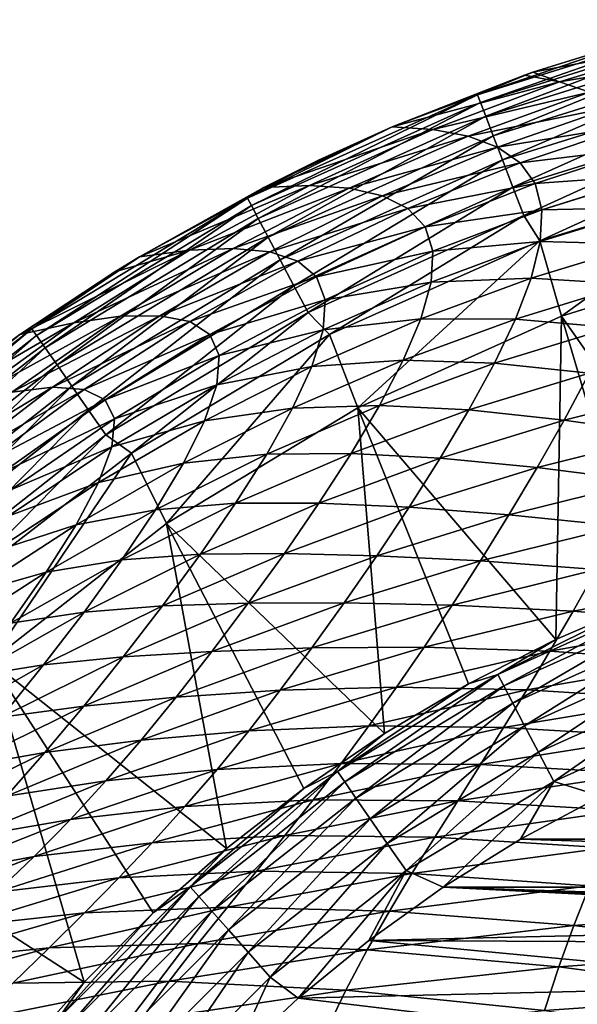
# Model space of a CAD drawing. Header units: metres. Extents: x -90 to 304, y -90 to 74.
# Tile 426 of 570: x 232.56 to 236.02, y 38.78 to 44.9. Entities that reach past the tile are written whole.
import ezdxf

# ---------------------------------------------------------------- set-up
doc = ezdxf.new("R2010")
doc.units = ezdxf.units.M
doc.layers.add('solid_21662050_350', color=7, linetype='CONTINUOUS')

msp = doc.modelspace()

# ---------------------------------------------------------------- linework, layer by layer
at = {"layer": 'solid_21662050_350'}
for points in [[(236.895569, 44.895416, 8.97093), (235.399872, 44.428936, 8.97093), (236.533463, 44.814426, 9.148288)], [(235.418091, 44.381279, 8.781377), (235.399872, 44.428936, 8.97093), (236.895569, 44.895416, 8.97093)], [(236.907867, 44.845894, 8.781376), (235.418091, 44.381279, 8.781377), (236.895569, 44.895416, 8.97093)], [(235.399872, 44.428936, 8.97093), (235.744064, 44.568363, 9.148788), (236.533463, 44.814426, 9.148288)], [(235.450882, 44.29578, 8.598305), (235.418091, 44.381279, 8.781377), (236.907867, 44.845894, 8.781376)], [(236.929993, 44.757034, 8.598304), (235.450882, 44.29578, 8.598305), (236.907867, 44.845894, 8.781376)], [(236.711319, 44.752529, 16.39632), (236.533463, 44.814426, 9.148288), (235.744064, 44.568363, 9.148788)], [(235.497437, 44.174339, 8.434503), (235.450882, 44.29578, 8.598305), (236.929993, 44.757034, 8.598304)], [(236.961411, 44.630825, 8.434503), (235.497437, 44.174339, 8.434503), (236.929993, 44.757034, 8.598304)], [(236.711319, 44.752529, 16.39632), (235.744064, 44.568363, 9.148788), (235.908981, 44.509663, 16.401154)], [(236.864273, 44.668221, 23.334293), (236.711319, 44.752529, 16.39632), (235.908981, 44.509663, 16.401154)], [(235.555145, 44.023739, 8.301347), (235.497437, 44.174339, 8.434503), (236.961411, 44.630825, 8.434503)], [(237.000351, 44.474312, 8.301347), (235.555145, 44.023739, 8.301347), (236.961411, 44.630825, 8.434503)], [(236.864273, 44.668221, 23.334293), (235.908981, 44.509663, 16.401154), (236.096558, 44.444988, 23.344938)], [(235.908981, 44.509663, 16.401154), (235.69249, 44.550346, 9.148826), (234.870041, 44.229053, 9.149508)], [(235.399872, 44.428936, 8.97093), (234.870041, 44.229053, 9.149508), (235.69249, 44.550346, 9.148826)], [(235.399872, 44.428936, 8.97093), (235.69249, 44.550346, 9.148826), (235.744064, 44.568363, 9.148788)], [(235.744064, 44.568363, 9.148788), (235.69249, 44.550346, 9.148826), (235.908981, 44.509663, 16.401154)], [(235.908981, 44.509663, 16.401154), (234.870041, 44.229053, 9.149508), (235.122849, 44.213337, 16.408852)], [(236.096558, 44.444988, 23.344938), (235.908981, 44.509663, 16.401154), (235.122849, 44.213337, 16.408852)], [(235.399872, 44.428936, 8.97093), (233.971451, 43.785225, 8.97093), (234.870041, 44.229053, 9.149508)], [(233.995346, 43.740139, 8.781377), (233.971451, 43.785225, 8.97093), (235.399872, 44.428936, 8.97093)], [(235.418091, 44.381279, 8.781377), (233.995346, 43.740139, 8.781377), (235.399872, 44.428936, 8.97093)], [(236.096558, 44.444988, 23.344938), (235.122849, 44.213337, 16.408852), (235.342255, 44.171448, 23.361151)], [(236.251663, 44.356033, 29.982559), (236.096558, 44.444988, 23.344938), (235.342255, 44.171448, 23.361151)], [(235.619965, 43.854481, 8.206316), (235.555145, 44.023739, 8.301347), (237.000351, 44.474312, 8.301347)], [(237.044098, 44.298416, 8.206316), (235.619965, 43.854481, 8.206316), (237.000351, 44.474312, 8.301347)], [(234.038315, 43.659275, 8.598305), (233.995346, 43.740139, 8.781377), (235.418091, 44.381279, 8.781377)], [(235.450882, 44.29578, 8.598305), (234.038315, 43.659275, 8.598305), (235.418091, 44.381279, 8.781377)], [(236.251663, 44.356033, 29.982559), (235.342255, 44.171448, 23.361151), (235.52417, 44.102554, 30.009312)], [(236.37059, 44.241978, 36.326012), (236.251663, 44.356033, 29.982559), (235.52417, 44.102554, 30.009312)], [(234.09935, 43.544418, 8.434503), (234.038315, 43.659275, 8.598305), (235.450882, 44.29578, 8.598305)], [(235.497437, 44.174339, 8.434503), (234.09935, 43.544418, 8.434503), (235.450882, 44.29578, 8.598305)], [(236.37059, 44.241978, 36.326012), (235.52417, 44.102554, 30.009312), (235.664063, 44.005192, 36.365086)], [(235.687378, 43.678474, 8.151685), (235.619965, 43.854481, 8.206316), (237.044098, 44.298416, 8.206316)], [(236.449692, 44.100708, 42.412827), (236.37059, 44.241978, 36.326012), (235.664063, 44.005192, 36.365086)], [(237.0896, 44.115505, 8.151685), (235.687378, 43.678474, 8.151685), (237.044098, 44.298416, 8.206316)], [(233.971451, 43.785225, 8.97093), (234.412704, 44.021454, 9.149957), (234.870041, 44.229053, 9.149508)], [(234.870041, 44.229053, 9.149508), (234.412704, 44.021454, 9.149957), (234.072418, 43.852772, 9.150324)], [(235.122849, 44.213337, 16.408852), (234.870041, 44.229053, 9.149508), (234.072418, 43.852772, 9.150324)], [(235.122849, 44.213337, 16.408852), (234.072418, 43.852772, 9.150324), (234.355927, 43.864185, 16.416208)], [(235.342255, 44.171448, 23.361151), (235.122849, 44.213337, 16.408852), (234.355927, 43.864185, 16.416208)], [(234.174973, 43.40197, 8.301347), (234.09935, 43.544418, 8.434503), (235.497437, 44.174339, 8.434503)], [(235.555145, 44.023739, 8.301347), (234.174973, 43.40197, 8.301347), (235.497437, 44.174339, 8.434503)], [(235.342255, 44.171448, 23.361151), (234.355927, 43.864185, 16.416208), (234.603622, 43.847759, 23.377018)], [(235.52417, 44.102554, 30.009312), (235.342255, 44.171448, 23.361151), (234.603622, 43.847759, 23.377018)], [(235.52417, 44.102554, 30.009312), (234.603622, 43.847759, 23.377018), (234.809433, 43.801369, 30.036125)], [(235.664063, 44.005192, 36.365086), (235.52417, 44.102554, 30.009312), (234.809433, 43.801369, 30.036125)], [(236.449692, 44.100708, 42.412827), (235.664063, 44.005192, 36.365086), (235.757477, 43.876682, 42.463551)], [(235.786758, 43.520599, 8.134833), (235.687378, 43.678474, 8.151685), (237.0896, 44.115505, 8.151685)], [(236.485321, 43.929909, 48.284698), (236.449692, 44.100708, 42.412827), (235.757477, 43.876682, 42.463551)], [(237.158676, 43.944221, 8.134833), (235.786758, 43.520599, 8.134833), (237.0896, 44.115505, 8.151685)], [(233.971451, 43.785225, 8.97093), (234.072418, 43.852772, 9.150324), (234.412704, 44.021454, 9.149957)], [(234.259949, 43.241867, 8.206316), (234.174973, 43.40197, 8.301347), (235.555145, 44.023739, 8.301347)], [(235.619965, 43.854481, 8.206316), (234.259949, 43.241867, 8.206316), (235.555145, 44.023739, 8.301347)], [(235.664063, 44.005192, 36.365086), (234.809433, 43.801369, 30.036125), (234.968048, 43.722836, 36.404942)], [(235.757477, 43.876682, 42.463551), (235.664063, 44.005192, 36.365086), (234.968048, 43.722836, 36.404942)], [(235.922043, 43.052689, 8.134833), (235.786758, 43.520599, 8.134833), (237.158676, 43.944221, 8.134833)], [(237.247894, 43.465832, 8.134833), (235.922043, 43.052689, 8.134833), (237.158676, 43.944221, 8.134833)], [(235.757477, 43.876682, 42.463551), (234.968048, 43.722836, 36.404942), (235.074219, 43.608868, 42.515667)], [(235.799957, 43.714161, 48.343517), (235.757477, 43.876682, 42.463551), (235.074219, 43.608868, 42.515667)], [(236.485321, 43.929909, 48.284698), (235.757477, 43.876682, 42.463551), (235.799957, 43.714161, 48.343517)], [(236.476105, 43.728863, 53.968494), (236.485321, 43.929909, 48.284698), (235.799957, 43.714161, 48.343517)], [(234.355927, 43.864185, 16.416208), (233.300278, 43.422005, 9.151255), (233.611282, 43.463417, 16.423946)], [(234.355927, 43.864185, 16.416208), (234.072418, 43.852772, 9.150324), (233.300278, 43.422005, 9.151255)], [(233.971451, 43.785225, 8.97093), (233.300278, 43.422005, 9.151255), (234.072418, 43.852772, 9.150324)], [(234.603622, 43.847759, 23.377018), (234.355927, 43.864185, 16.416208), (233.611282, 43.463417, 16.423946)], [(234.603622, 43.847759, 23.377018), (233.611282, 43.463417, 16.423946), (233.883057, 43.474434, 23.393824)], [(234.809433, 43.801369, 30.036125), (234.603622, 43.847759, 23.377018), (233.883057, 43.474434, 23.393824)], [(234.348312, 43.075386, 8.151686), (234.259949, 43.241867, 8.206316), (235.619965, 43.854481, 8.206316)], [(235.687378, 43.678474, 8.151685), (234.348312, 43.075386, 8.151686), (235.619965, 43.854481, 8.206316)], [(233.971451, 43.785225, 8.97093), (232.631683, 42.973896, 8.97093), (233.300278, 43.422005, 9.151255)], [(232.660858, 42.932037, 8.781377), (232.631683, 42.973896, 8.97093), (233.971451, 43.785225, 8.97093)], [(233.995346, 43.740139, 8.781377), (232.660858, 42.932037, 8.781377), (233.971451, 43.785225, 8.97093)], [(234.809433, 43.801369, 30.036125), (233.883057, 43.474434, 23.393824), (234.109268, 43.452385, 30.064768)], [(234.968048, 43.722836, 36.404942), (234.809433, 43.801369, 30.036125), (234.109268, 43.452385, 30.064768)], [(232.713333, 42.856995, 8.598305), (232.660858, 42.932037, 8.781377), (233.995346, 43.740139, 8.781377)], [(234.038315, 43.659275, 8.598305), (232.713333, 42.856995, 8.598305), (233.995346, 43.740139, 8.781377)], [(234.968048, 43.722836, 36.404942), (234.109268, 43.452385, 30.064768), (234.283844, 43.394329, 36.447754)], [(235.074219, 43.608868, 42.515667), (234.968048, 43.722836, 36.404942), (234.283844, 43.394329, 36.447754)], [(235.799957, 43.714161, 48.343517), (235.074219, 43.608868, 42.515667), (235.122757, 43.456001, 48.403751)], [(235.789886, 43.516747, 54.029819), (235.799957, 43.714161, 48.343517), (235.122757, 43.456001, 48.403751)], [(236.476105, 43.728863, 53.968494), (235.799957, 43.714161, 48.343517), (235.789886, 43.516747, 54.029819)], [(236.426666, 43.501083, 59.452057), (236.476105, 43.728863, 53.968494), (235.789886, 43.516747, 54.029819)], [(232.787888, 42.750408, 8.434504), (232.713333, 42.856995, 8.598305), (234.038315, 43.659275, 8.598305)], [(234.09935, 43.544418, 8.434503), (232.787888, 42.750408, 8.434504), (234.038315, 43.659275, 8.598305)], [(234.480637, 42.938274, 8.134833), (234.348312, 43.075386, 8.151686), (235.687378, 43.678474, 8.151685)], [(235.786758, 43.520599, 8.134833), (234.480637, 42.938274, 8.134833), (235.687378, 43.678474, 8.151685)], [(235.074219, 43.608868, 42.515667), (234.283844, 43.394329, 36.447754), (234.400803, 43.296333, 42.571705)], [(235.122757, 43.456001, 48.403751), (235.074219, 43.608868, 42.515667), (234.400803, 43.296333, 42.571705)], [(232.880249, 42.618198, 8.301348), (232.787888, 42.750408, 8.434504), (234.09935, 43.544418, 8.434503)], [(234.174973, 43.40197, 8.301347), (232.880249, 42.618198, 8.301348), (234.09935, 43.544418, 8.434503)], [(234.655655, 42.482731, 8.134833), (234.480637, 42.938274, 8.134833), (235.786758, 43.520599, 8.134833)], [(235.922043, 43.052689, 8.134833), (234.655655, 42.482731, 8.134833), (235.786758, 43.520599, 8.134833)], [(235.789886, 43.516747, 54.029819), (235.122757, 43.456001, 48.403751), (235.111801, 43.263199, 54.091801)], [(235.732834, 43.288631, 59.511677), (235.789886, 43.516747, 54.029819), (235.111801, 43.263199, 54.091801)], [(236.426666, 43.501083, 59.452057), (235.789886, 43.516747, 54.029819), (235.732834, 43.288631, 59.511677)], [(233.611282, 43.463417, 16.423946), (232.557663, 42.938656, 9.152251), (232.892014, 43.012333, 16.434946)], [(233.611282, 43.463417, 16.423946), (233.146439, 43.327721, 9.151455), (232.557663, 42.938656, 9.152251)], [(233.883057, 43.474434, 23.393824), (232.892014, 43.012333, 16.434946), (233.183136, 43.052063, 23.417067)], [(233.883057, 43.474434, 23.393824), (233.611282, 43.463417, 16.423946), (232.892014, 43.012333, 16.434946)], [(233.611282, 43.463417, 16.423946), (233.300278, 43.422005, 9.151255), (233.146439, 43.327721, 9.151455)], [(234.109268, 43.452385, 30.064768), (233.883057, 43.474434, 23.393824), (233.183136, 43.052063, 23.417067)], [(234.109268, 43.452385, 30.064768), (233.183136, 43.052063, 23.417067), (233.425705, 43.05555, 30.103088)], [(234.283844, 43.394329, 36.447754), (234.109268, 43.452385, 30.064768), (233.425705, 43.05555, 30.103088)], [(235.122757, 43.456001, 48.403751), (234.400803, 43.296333, 42.571705), (234.454239, 43.154305, 48.4683)], [(235.111801, 43.263199, 54.091801), (235.122757, 43.456001, 48.403751), (234.454239, 43.154305, 48.4683)], [(236.34259, 43.250759, 64.716866), (236.426666, 43.501083, 59.452057), (235.732834, 43.288631, 59.511677)], [(237.013977, 41.490044, -26.917501), (235.922043, 43.052689, 8.134833), (237.247894, 43.465832, 8.134833)], [(232.631683, 42.973896, 8.97093), (233.146439, 43.327721, 9.151455), (233.300278, 43.422005, 9.151255)], [(232.984024, 42.469589, 8.206316), (232.880249, 42.618198, 8.301348), (234.174973, 43.40197, 8.301347)], [(234.259949, 43.241867, 8.206316), (232.984024, 42.469589, 8.206316), (234.174973, 43.40197, 8.301347)], [(234.283844, 43.394329, 36.447754), (233.425705, 43.05555, 30.103088), (233.612946, 43.01907, 36.503475)], [(234.400803, 43.296333, 42.571705), (234.283844, 43.394329, 36.447754), (233.612946, 43.01907, 36.503475)], [(232.631683, 42.973896, 8.97093), (232.557663, 42.938656, 9.152251), (233.146439, 43.327721, 9.151455)], [(234.400803, 43.296333, 42.571705), (233.612946, 43.01907, 36.503475), (233.73822, 42.938019, 42.643551)], [(234.454239, 43.154305, 48.4683), (234.400803, 43.296333, 42.571705), (233.73822, 42.938019, 42.643551)], [(235.111801, 43.263199, 54.091801), (234.454239, 43.154305, 48.4683), (234.442093, 42.96706, 54.157738)], [(235.047806, 43.035397, 59.570732), (235.111801, 43.263199, 54.091801), (234.442093, 42.96706, 54.157738)], [(235.732834, 43.288631, 59.511677), (235.111801, 43.263199, 54.091801), (235.047806, 43.035397, 59.570732)], [(235.635513, 43.034801, 64.77272), (235.732834, 43.288631, 59.511677), (235.047806, 43.035397, 59.570732)], [(236.34259, 43.250759, 64.716866), (235.732834, 43.288631, 59.511677), (235.635513, 43.034801, 64.77272)], [(233.091949, 42.315067, 8.151686), (232.984024, 42.469589, 8.206316), (234.259949, 43.241867, 8.206316)], [(234.348312, 43.075386, 8.151686), (233.091949, 42.315067, 8.151686), (234.259949, 43.241867, 8.206316)], [(236.229477, 42.982098, 69.7444), (236.34259, 43.250759, 64.716866), (235.635513, 43.034801, 64.77272)], [(234.454239, 43.154305, 48.4683), (233.73822, 42.938019, 42.643551), (233.794922, 42.807667, 48.550858)], [(234.442093, 42.96706, 54.157738), (234.454239, 43.154305, 48.4683), (233.794922, 42.807667, 48.550858)], [(233.183136, 43.052063, 23.417067), (232.201157, 42.512257, 16.449467), (232.506226, 42.58128, 23.447376)], [(233.183136, 43.052063, 23.417067), (232.892014, 43.012333, 16.434946), (232.201157, 42.512257, 16.449467)], [(233.425705, 43.05555, 30.103088), (232.506226, 42.58128, 23.447376), (232.760529, 42.610905, 30.152035)], [(233.425705, 43.05555, 30.103088), (233.183136, 43.052063, 23.417067), (232.506226, 42.58128, 23.447376)], [(233.612946, 43.01907, 36.503475), (233.425705, 43.05555, 30.103088), (232.760529, 42.610905, 30.152035)], [(233.612946, 43.01907, 36.503475), (232.760529, 42.610905, 30.152035), (232.95665, 42.596619, 36.573303)], [(233.73822, 42.938019, 42.643551), (233.612946, 43.01907, 36.503475), (232.95665, 42.596619, 36.573303)], [(233.249664, 42.201599, 8.134833), (233.091949, 42.315067, 8.151686), (234.348312, 43.075386, 8.151686)], [(234.480637, 42.938274, 8.134833), (233.249664, 42.201599, 8.134833), (234.348312, 43.075386, 8.151686)], [(235.047806, 43.035397, 59.570732), (234.442093, 42.96706, 54.157738), (234.371658, 42.740318, 59.632938)], [(234.938477, 42.778427, 64.826668), (235.047806, 43.035397, 59.570732), (234.371658, 42.740318, 59.632938)], [(235.885696, 41.043331, -26.917501), (234.655655, 42.482731, 8.134833), (235.922043, 43.052689, 8.134833)], [(235.635513, 43.034801, 64.77272), (235.047806, 43.035397, 59.570732), (234.938477, 42.778427, 64.826668)], [(235.504593, 42.760246, 69.796562), (235.635513, 43.034801, 64.77272), (234.938477, 42.778427, 64.826668)], [(236.229477, 42.982098, 69.7444), (235.635513, 43.034801, 64.77272), (235.504593, 42.760246, 69.796562)], [(236.442825, 41.284416, -26.917501), (235.885696, 41.043331, -26.917501), (235.922043, 43.052689, 8.134833)], [(237.013977, 41.490044, -26.917501), (236.442825, 41.284416, -26.917501), (235.922043, 43.052689, 8.134833)], [(232.631683, 42.973896, 8.97093), (231.399399, 42.006092, 8.97093), (232.557663, 42.938656, 9.152251)], [(231.433487, 41.968132, 8.781377), (231.399399, 42.006092, 8.97093), (232.631683, 42.973896, 8.97093)], [(232.660858, 42.932037, 8.781377), (231.433487, 41.968132, 8.781377), (232.631683, 42.973896, 8.97093)], [(232.892014, 43.012333, 16.434946), (231.852036, 42.407421, 9.15326), (232.201157, 42.512257, 16.449467)], [(232.892014, 43.012333, 16.434946), (232.557663, 42.938656, 9.152251), (231.852036, 42.407421, 9.15326)], [(234.442093, 42.96706, 54.157738), (233.794922, 42.807667, 48.550858), (233.780914, 42.626728, 54.243046)], [(234.371658, 42.740318, 59.632938), (234.442093, 42.96706, 54.157738), (233.780914, 42.626728, 54.243046)], [(236.092911, 42.699314, 74.516403), (236.229477, 42.982098, 69.7444), (235.504593, 42.760246, 69.796562)], [(231.399399, 42.006092, 8.97093), (231.967209, 42.499386, 9.153093), (232.557663, 42.938656, 9.152251)], [(231.494797, 41.900105, 8.598306), (231.433487, 41.968132, 8.781377), (232.660858, 42.932037, 8.781377)], [(232.713333, 42.856995, 8.598305), (231.494797, 41.900105, 8.598306), (232.660858, 42.932037, 8.781377)], [(232.557663, 42.938656, 9.152251), (231.967209, 42.499386, 9.153093), (231.852036, 42.407421, 9.15326)], [(233.73822, 42.938019, 42.643551), (232.95665, 42.596619, 36.573303), (233.087311, 42.533142, 42.732594)], [(233.794922, 42.807667, 48.550858), (233.73822, 42.938019, 42.643551), (233.087311, 42.533142, 42.732594)], [(233.467255, 41.764313, 8.134833), (233.249664, 42.201599, 8.134833), (234.480637, 42.938274, 8.134833)], [(234.655655, 42.482731, 8.134833), (233.467255, 41.764313, 8.134833), (234.480637, 42.938274, 8.134833)], [(231.581863, 41.803493, 8.434504), (231.494797, 41.900105, 8.598306), (232.713333, 42.856995, 8.598305)], [(232.787888, 42.750408, 8.434504), (231.581863, 41.803493, 8.434504), (232.713333, 42.856995, 8.598305)], [(233.794922, 42.807667, 48.550858), (233.087311, 42.533142, 42.732594), (233.145309, 42.4151, 48.652958)], [(233.780914, 42.626728, 54.243046), (233.794922, 42.807667, 48.550858), (233.145309, 42.4151, 48.652958)], [(234.938477, 42.778427, 64.826668), (234.371658, 42.740318, 59.632938), (234.251526, 42.480797, 64.882851)], [(234.79155, 42.498131, 69.845726), (234.938477, 42.778427, 64.826668), (234.251526, 42.480797, 64.882851)], [(235.504593, 42.760246, 69.796562), (234.938477, 42.778427, 64.826668), (234.79155, 42.498131, 69.845726)], [(231.689774, 41.683628, 8.301348), (231.581863, 41.803493, 8.434504), (232.787888, 42.750408, 8.434504)], [(232.880249, 42.618198, 8.301348), (231.689774, 41.683628, 8.301348), (232.787888, 42.750408, 8.434504)], [(234.371658, 42.740318, 59.632938), (233.780914, 42.626728, 54.243046), (233.704178, 42.401733, 59.715294)], [(234.251526, 42.480797, 64.882851), (234.371658, 42.740318, 59.632938), (233.704178, 42.401733, 59.715294)], [(235.346771, 42.469982, 74.567055), (235.504593, 42.760246, 69.796562), (234.79155, 42.498131, 69.845726)], [(236.092911, 42.699314, 74.516403), (235.504593, 42.760246, 69.796562), (235.346771, 42.469982, 74.567055)], [(235.938278, 42.40731, 79.020325), (236.092911, 42.699314, 74.516403), (235.346771, 42.469982, 74.567055)], [(236.722824, 42.602627, 78.985718), (236.092911, 42.699314, 74.516403), (235.938278, 42.40731, 79.020325)], [(231.811005, 41.548885, 8.206316), (231.689774, 41.683628, 8.301348), (232.880249, 42.618198, 8.301348)], [(232.984024, 42.469589, 8.206316), (231.811005, 41.548885, 8.206316), (232.880249, 42.618198, 8.301348)], [(232.760529, 42.610905, 30.152035), (231.854721, 42.062725, 23.486927), (232.11557, 42.1185, 30.214699)], [(232.760529, 42.610905, 30.152035), (232.506226, 42.58128, 23.447376), (231.854721, 42.062725, 23.486927)], [(232.95665, 42.596619, 36.573303), (232.760529, 42.610905, 30.152035), (232.11557, 42.1185, 30.214699)], [(232.95665, 42.596619, 36.573303), (232.11557, 42.1185, 30.214699), (232.316238, 42.126534, 36.661133)], [(233.087311, 42.533142, 42.732594), (232.95665, 42.596619, 36.573303), (232.316238, 42.126534, 36.661133)], [(233.780914, 42.626728, 54.243046), (233.145309, 42.4151, 48.652958), (233.128448, 42.241165, 54.349426)], [(233.704178, 42.401733, 59.715294), (233.780914, 42.626728, 54.243046), (233.128448, 42.241165, 54.349426)], [(236.583221, 42.314659, 83.210457), (236.722824, 42.602627, 78.985718), (235.938278, 42.40731, 79.020325)], [(233.087311, 42.533142, 42.732594), (232.316238, 42.126534, 36.661133), (232.448898, 42.080875, 42.843395)], [(233.145309, 42.4151, 48.652958), (233.087311, 42.533142, 42.732594), (232.448898, 42.080875, 42.843395)], [(231.937088, 41.408787, 8.151686), (231.811005, 41.548885, 8.206316), (232.984024, 42.469589, 8.206316)], [(233.091949, 42.315067, 8.151686), (231.937088, 41.408787, 8.151686), (232.984024, 42.469589, 8.206316)], [(234.822311, 40.458729, -26.917501), (233.467255, 41.764313, 8.134833), (234.655655, 42.482731, 8.134833)], [(234.251526, 42.480797, 64.882851), (233.704178, 42.401733, 59.715294), (233.574097, 42.140301, 64.959679)], [(234.090302, 42.195217, 69.896416), (234.251526, 42.480797, 64.882851), (233.574097, 42.140301, 64.959679)], [(234.79155, 42.498131, 69.845726), (234.251526, 42.480797, 64.882851), (234.090302, 42.195217, 69.896416)], [(234.6147, 42.200375, 74.614235), (234.79155, 42.498131, 69.845726), (234.090302, 42.195217, 69.896416)], [(235.346771, 42.469982, 74.567055), (234.79155, 42.498131, 69.845726), (234.6147, 42.200375, 74.614235)], [(235.168457, 42.169662, 79.072952), (235.346771, 42.469982, 74.567055), (234.6147, 42.200375, 74.614235)], [(235.344818, 40.767738, -26.917501), (234.822311, 40.458729, -26.917501), (234.655655, 42.482731, 8.134833)], [(235.885696, 41.043331, -26.917501), (235.344818, 40.767738, -26.917501), (234.655655, 42.482731, 8.134833)], [(235.938278, 42.40731, 79.020325), (235.346771, 42.469982, 74.567055), (235.168457, 42.169662, 79.072952)], [(233.145309, 42.4151, 48.652958), (232.448898, 42.080875, 42.843395), (232.505798, 41.975536, 48.779751)], [(233.128448, 42.241165, 54.349426), (233.145309, 42.4151, 48.652958), (232.505798, 41.975536, 48.779751)], [(235.770767, 42.111637, 83.249352), (235.938278, 42.40731, 79.020325), (235.168457, 42.169662, 79.072952)], [(236.583221, 42.314659, 83.210457), (235.938278, 42.40731, 79.020325), (235.770767, 42.111637, 83.249352)], [(233.704178, 42.401733, 59.715294), (233.128448, 42.241165, 54.349426), (233.045349, 42.018707, 59.819725)], [(233.574097, 42.140301, 64.959679), (233.704178, 42.401733, 59.715294), (233.045349, 42.018707, 59.819725)], [(232.124512, 41.330376, 8.134833), (231.937088, 41.408787, 8.151686), (233.091949, 42.315067, 8.151686)], [(233.249664, 42.201599, 8.134833), (232.124512, 41.330376, 8.134833), (233.091949, 42.315067, 8.151686)], [(236.436813, 42.028053, 87.150642), (236.583221, 42.314659, 83.210457), (235.770767, 42.111637, 83.249352)], [(233.128448, 42.241165, 54.349426), (232.505798, 41.975536, 48.779751), (232.484802, 41.809227, 54.482597)], [(233.045349, 42.018707, 59.819725), (233.128448, 42.241165, 54.349426), (232.484802, 41.809227, 54.482597)], [(232.374115, 40.90789, 8.134833), (232.124512, 41.330376, 8.134833), (233.249664, 42.201599, 8.134833)], [(233.467255, 41.764313, 8.134833), (232.374115, 40.90789, 8.134833), (233.249664, 42.201599, 8.134833)], [(234.090302, 42.195217, 69.896416), (233.574097, 42.140301, 64.959679), (233.400085, 41.850044, 69.968269)], [(233.896606, 41.890331, 74.662743), (234.090302, 42.195217, 69.896416), (233.400085, 41.850044, 69.968269)], [(234.6147, 42.200375, 74.614235), (234.090302, 42.195217, 69.896416), (233.896606, 41.890331, 74.662743)], [(234.415222, 41.891628, 79.12233), (234.6147, 42.200375, 74.614235), (233.896606, 41.890331, 74.662743)], [(235.168457, 42.169662, 79.072952), (234.6147, 42.200375, 74.614235), (234.415222, 41.891628, 79.12233)], [(234.975769, 41.865551, 83.307594), (235.168457, 42.169662, 79.072952), (234.415222, 41.891628, 79.12233)], [(235.770767, 42.111637, 83.249352), (235.168457, 42.169662, 79.072952), (234.975769, 41.865551, 83.307594)], [(233.574097, 42.140301, 64.959679), (233.045349, 42.018707, 59.819725), (232.906082, 41.756218, 65.059349)], [(233.400085, 41.850044, 69.968269), (233.574097, 42.140301, 64.959679), (232.906082, 41.756218, 65.059349)], [(235.595566, 41.81789, 87.196922), (235.770767, 42.111637, 83.249352), (234.975769, 41.865551, 83.307594)], [(236.436813, 42.028053, 87.150642), (235.770767, 42.111637, 83.249352), (235.595566, 41.81789, 87.196922)], [(233.045349, 42.018707, 59.819725), (232.484802, 41.809227, 54.482597), (232.395065, 41.590149, 59.952541)], [(232.906082, 41.756218, 65.059349), (233.045349, 42.018707, 59.819725), (232.395065, 41.590149, 59.952541)], [(236.287796, 41.747768, 90.799675), (236.436813, 42.028053, 87.150642), (235.595566, 41.81789, 87.196922)], [(233.896606, 41.890331, 74.662743), (233.400085, 41.850044, 69.968269), (233.191498, 41.538612, 74.733208)], [(233.678467, 41.573448, 79.173492), (233.896606, 41.890331, 74.662743), (233.191498, 41.538612, 74.733208)], [(234.415222, 41.891628, 79.12233), (233.896606, 41.890331, 74.662743), (233.678467, 41.573448, 79.173492)], [(234.200073, 41.578907, 83.363617), (234.415222, 41.891628, 79.12233), (233.678467, 41.573448, 79.173492)], [(234.975769, 41.865551, 83.307594), (234.415222, 41.891628, 79.12233), (234.200073, 41.578907, 83.363617)], [(234.774826, 41.563942, 87.264549), (234.975769, 41.865551, 83.307594), (234.200073, 41.578907, 83.363617)], [(235.595566, 41.81789, 87.196922), (234.975769, 41.865551, 83.307594), (234.774826, 41.563942, 87.264549)], [(233.400085, 41.850044, 69.968269), (232.906082, 41.756218, 65.059349), (232.720657, 41.4622, 70.063782)], [(233.191498, 41.538612, 74.733208), (233.400085, 41.850044, 69.968269), (232.720657, 41.4622, 70.063782)], [(235.417847, 41.531651, 90.856453), (235.595566, 41.81789, 87.196922), (234.774826, 41.563942, 87.264549)], [(236.287796, 41.747768, 90.799675), (235.595566, 41.81789, 87.196922), (235.417847, 41.531651, 90.856453)], [(232.906082, 41.756218, 65.059349), (232.395065, 41.590149, 59.952541), (232.247147, 41.327637, 65.188766)], [(232.720657, 41.4622, 70.063782), (232.906082, 41.756218, 65.059349), (232.247147, 41.327637, 65.188766)], [(233.840576, 39.745457, -26.917501), (232.374115, 40.90789, 8.134833), (233.467255, 41.764313, 8.134833)], [(234.320236, 40.117519, -26.917501), (233.840576, 39.745457, -26.917501), (233.467255, 41.764313, 8.134833)], [(234.822311, 40.458729, -26.917501), (234.320236, 40.117519, -26.917501), (233.467255, 41.764313, 8.134833)], [(236.139908, 41.478153, 94.154968), (236.287796, 41.747768, 90.799675), (235.417847, 41.531651, 90.856453)], [(233.678467, 41.573448, 79.173492), (233.191498, 41.538612, 74.733208), (232.957001, 41.214165, 79.247787)], [(233.443542, 41.252354, 83.422531), (233.678467, 41.573448, 79.173492), (232.957001, 41.214165, 79.247787)], [(234.200073, 41.578907, 83.363617), (233.678467, 41.573448, 79.173492), (233.443542, 41.252354, 83.422531)], [(233.976196, 41.269241, 87.33181), (234.200073, 41.578907, 83.363617), (233.443542, 41.252354, 83.422531)], [(234.774826, 41.563942, 87.264549), (234.200073, 41.578907, 83.363617), (233.976196, 41.269241, 87.33181)], [(234.571747, 41.271118, 90.937355), (234.774826, 41.563942, 87.264549), (233.976196, 41.269241, 87.33181)], [(235.417847, 41.531651, 90.856453), (234.774826, 41.563942, 87.264549), (234.571747, 41.271118, 90.937355)], [(233.191498, 41.538612, 74.733208), (232.720657, 41.4622, 70.063782), (232.499069, 41.14518, 74.828468)], [(232.957001, 41.214165, 79.247787), (233.191498, 41.538612, 74.733208), (232.499069, 41.14518, 74.828468)], [(235.242126, 41.257771, 94.225555), (235.417847, 41.531651, 90.856453), (234.571747, 41.271118, 90.937355)], [(236.139908, 41.478153, 94.154968), (235.417847, 41.531651, 90.856453), (235.242126, 41.257771, 94.225555)], [(232.720657, 41.4622, 70.063782), (232.247147, 41.327637, 65.188766), (232.05159, 41.031033, 70.190453)], [(232.499069, 41.14518, 74.828468), (232.720657, 41.4622, 70.063782), (232.05159, 41.031033, 70.190453)], [(235.993881, 41.219517, 97.240517), (236.139908, 41.478153, 94.154968), (235.242126, 41.257771, 94.225555)], [(236.954208, 41.396877, 97.16082), (236.139908, 41.478153, 94.154968), (235.993881, 41.219517, 97.240517)], [(236.842117, 41.148376, 100.000458), (236.954208, 41.396877, 97.16082), (235.993881, 41.219517, 97.240517)], [(233.443542, 41.252354, 83.422531), (232.957001, 41.214165, 79.247787), (232.704773, 40.885246, 83.506157)], [(233.199417, 40.934841, 87.403793), (233.443542, 41.252354, 83.422531), (232.704773, 40.885246, 83.506157)], [(233.976196, 41.269241, 87.33181), (233.443542, 41.252354, 83.422531), (233.199417, 40.934841, 87.403793)], [(233.750519, 40.969666, 91.020615), (233.976196, 41.269241, 87.33181), (233.199417, 40.934841, 87.403793)], [(234.571747, 41.271118, 90.937355), (233.976196, 41.269241, 87.33181), (233.750519, 40.969666, 91.020615)], [(234.371719, 40.992443, 94.323883), (234.571747, 41.271118, 90.937355), (233.750519, 40.969666, 91.020615)], [(235.242126, 41.257771, 94.225555), (234.571747, 41.271118, 90.937355), (234.371719, 40.992443, 94.323883)], [(235.068893, 40.996506, 97.3274), (235.242126, 41.257771, 94.225555), (234.371719, 40.992443, 94.323883)], [(235.993881, 41.219517, 97.240517), (235.242126, 41.257771, 94.225555), (235.068893, 40.996506, 97.3274)], [(236.585754, 41.302635, -27.131203), (235.525497, 40.825451, -27.131203), (236.442825, 41.284416, -26.917501)], [(235.562653, 40.754662, -27.332626), (235.525497, 40.825451, -27.131203), (236.585754, 41.302635, -27.131203)], [(235.525497, 40.825451, -27.131203), (235.885696, 41.043331, -26.917501), (236.442825, 41.284416, -26.917501)], [(236.614105, 41.227879, -27.332626), (235.562653, 40.754662, -27.332626), (236.585754, 41.302635, -27.131203)], [(232.957001, 41.214165, 79.247787), (232.499069, 41.14518, 74.828468), (232.250473, 40.81414, 79.348312)], [(232.704773, 40.885246, 83.506157), (232.957001, 41.214165, 79.247787), (232.250473, 40.81414, 79.348312)], [(235.849243, 40.970539, 100.09108), (235.993881, 41.219517, 97.240517), (235.068893, 40.996506, 97.3274)], [(235.619095, 40.64711, -27.512096), (235.562653, 40.754662, -27.332626), (236.614105, 41.227879, -27.332626)], [(236.657181, 41.114307, -27.512096), (235.619095, 40.64711, -27.512096), (236.614105, 41.227879, -27.332626)], [(236.842117, 41.148376, 100.000458), (235.993881, 41.219517, 97.240517), (235.849243, 40.970539, 100.09108)], [(236.731354, 40.907024, 102.640869), (236.842117, 41.148376, 100.000458), (235.849243, 40.970539, 100.09108)], [(235.692184, 40.507847, -27.661184), (235.619095, 40.64711, -27.512096), (236.657181, 41.114307, -27.512096)], [(236.712952, 40.967251, -27.661184), (235.692184, 40.507847, -27.661184), (236.657181, 41.114307, -27.512096)], [(235.525497, 40.825451, -27.131203), (235.344818, 40.767738, -26.917501), (235.885696, 41.043331, -26.917501)], [(233.750519, 40.969666, 91.020615), (233.199417, 40.934841, 87.403793), (232.953735, 40.628708, 91.111214)], [(233.528702, 40.686077, 94.428169), (233.750519, 40.969666, 91.020615), (232.953735, 40.628708, 91.111214)], [(234.371719, 40.992443, 94.323883), (233.750519, 40.969666, 91.020615), (233.528702, 40.686077, 94.428169)], [(234.174683, 40.728104, 97.446297), (234.371719, 40.992443, 94.323883), (233.528702, 40.686077, 94.428169)], [(235.068893, 40.996506, 97.3274), (234.371719, 40.992443, 94.323883), (234.174683, 40.728104, 97.446297)], [(234.897018, 40.746376, 100.194908), (235.068893, 40.996506, 97.3274), (234.174683, 40.728104, 97.446297)], [(235.849243, 40.970539, 100.09108), (235.068893, 40.996506, 97.3274), (234.897018, 40.746376, 100.194908)], [(235.705536, 40.729893, 102.741425), (235.849243, 40.970539, 100.09108), (234.897018, 40.746376, 100.194908)], [(235.778488, 40.343418, -27.77289), (235.692184, 40.507847, -27.661184), (236.712952, 40.967251, -27.661184)], [(236.731354, 40.907024, 102.640869), (235.849243, 40.970539, 100.09108), (235.705536, 40.729893, 102.741425)], [(236.778793, 40.793617, -27.77289), (235.778488, 40.343418, -27.77289), (236.712952, 40.967251, -27.661184)], [(232.955994, 38.914768, -26.917501), (231.39212, 39.925911, 8.134833), (232.374115, 40.90789, 8.134833)], [(232.704773, 40.885246, 83.506157), (232.250473, 40.81414, 79.348312), (231.983383, 40.478374, 83.61779)], [(232.442978, 40.560425, 87.502502), (232.704773, 40.885246, 83.506157), (231.983383, 40.478374, 83.61779)], [(233.385239, 39.344013, -26.917501), (232.955994, 38.914768, -26.917501), (232.374115, 40.90789, 8.134833)], [(233.840576, 39.745457, -26.917501), (233.385239, 39.344013, -26.917501), (232.374115, 40.90789, 8.134833)], [(233.199417, 40.934841, 87.403793), (232.704773, 40.885246, 83.506157), (232.442978, 40.560425, 87.502502)], [(232.953735, 40.628708, 91.111214), (233.199417, 40.934841, 87.403793), (232.442978, 40.560425, 87.502502)], [(236.621811, 40.671627, 105.117722), (236.731354, 40.907024, 102.640869), (235.705536, 40.729893, 102.741425)], [(235.525497, 40.825451, -27.131203), (234.530487, 40.223949, -27.131203), (235.344818, 40.767738, -26.917501)], [(234.575912, 40.158154, -27.332626), (234.530487, 40.223949, -27.131203), (235.525497, 40.825451, -27.131203)], [(235.562653, 40.754662, -27.332626), (234.575912, 40.158154, -27.332626), (235.525497, 40.825451, -27.131203)], [(234.530487, 40.223949, -27.131203), (234.822311, 40.458729, -26.917501), (235.344818, 40.767738, -26.917501)], [(234.644913, 40.058189, -27.512096), (234.575912, 40.158154, -27.332626), (235.562653, 40.754662, -27.332626)], [(235.619095, 40.64711, -27.512096), (234.644913, 40.058189, -27.512096), (235.562653, 40.754662, -27.332626)], [(235.873947, 40.161537, -27.841965), (235.778488, 40.343418, -27.77289), (236.778793, 40.793617, -27.77289)], [(236.851639, 40.601559, -27.841965), (235.873947, 40.161537, -27.841965), (236.778793, 40.793617, -27.77289)], [(234.174683, 40.728104, 97.446297), (233.528702, 40.686077, 94.428169), (233.310059, 40.418556, 97.575218)], [(233.978729, 40.476452, 100.335274), (234.174683, 40.728104, 97.446297), (233.310059, 40.418556, 97.575218)], [(234.897018, 40.746376, 100.194908), (234.174683, 40.728104, 97.446297), (233.978729, 40.476452, 100.335274)], [(234.725403, 40.505901, 102.861023), (234.897018, 40.746376, 100.194908), (233.978729, 40.476452, 100.335274)], [(235.705536, 40.729893, 102.741425), (234.897018, 40.746376, 100.194908), (234.725403, 40.505901, 102.861023)], [(235.562302, 40.496212, 105.225914), (235.705536, 40.729893, 102.741425), (234.725403, 40.505901, 102.861023)], [(236.621811, 40.671627, 105.117722), (235.705536, 40.729893, 102.741425), (235.562302, 40.496212, 105.225914)], [(233.528702, 40.686077, 94.428169), (232.953735, 40.628708, 91.111214), (232.712494, 40.34037, 94.543152)], [(233.310059, 40.418556, 97.575218), (233.528702, 40.686077, 94.428169), (232.712494, 40.34037, 94.543152)], [(234.734253, 39.928753, -27.661184), (234.644913, 40.058189, -27.512096), (235.619095, 40.64711, -27.512096)], [(235.692184, 40.507847, -27.661184), (234.734253, 39.928753, -27.661184), (235.619095, 40.64711, -27.512096)], [(236.513519, 40.440388, 107.460876), (236.621811, 40.671627, 105.117722), (235.562302, 40.496212, 105.225914)], [(232.953735, 40.628708, 91.111214), (232.442978, 40.560425, 87.502502), (232.179749, 40.248264, 91.231026)], [(232.712494, 40.34037, 94.543152), (232.953735, 40.628708, 91.111214), (232.179749, 40.248264, 91.231026)], [(236.851639, 40.601559, -27.841965), (236.167603, 40.070698, -27.865166), (235.873947, 40.161537, -27.841965)], [(233.978729, 40.476452, 100.335274), (233.310059, 40.418556, 97.575218), (233.091751, 40.165314, 100.489792)], [(233.781967, 40.235859, 103.0215), (233.978729, 40.476452, 100.335274), (233.091751, 40.165314, 100.489792)], [(234.725403, 40.505901, 102.861023), (233.978729, 40.476452, 100.335274), (233.781967, 40.235859, 103.0215)], [(234.553024, 40.273548, 105.358307), (234.725403, 40.505901, 102.861023), (233.781967, 40.235859, 103.0215)], [(234.530487, 40.223949, -27.131203), (234.320236, 40.117519, -26.917501), (234.822311, 40.458729, -26.917501)], [(235.562302, 40.496212, 105.225914), (234.725403, 40.505901, 102.861023), (234.553024, 40.273548, 105.358307)], [(235.419388, 40.267555, 107.573807), (235.562302, 40.496212, 105.225914), (234.553024, 40.273548, 105.358307)], [(234.839737, 39.775925, -27.77289), (234.734253, 39.928753, -27.661184), (235.692184, 40.507847, -27.661184)], [(235.778488, 40.343418, -27.77289), (234.839737, 39.775925, -27.77289), (235.692184, 40.507847, -27.661184)], [(236.513519, 40.440388, 107.460876), (235.562302, 40.496212, 105.225914), (235.419388, 40.267555, 107.573807)], [(233.310059, 40.418556, 97.575218), (232.712494, 40.34037, 94.543152), (232.474091, 40.069775, 97.718567)], [(233.091751, 40.165314, 100.489792), (233.310059, 40.418556, 97.575218), (232.474091, 40.069775, 97.718567)], [(236.406647, 40.211086, 109.695961), (236.513519, 40.440388, 107.460876), (235.419388, 40.267555, 107.573807)], [(232.712494, 40.34037, 94.543152), (232.179749, 40.248264, 91.231026), (231.921158, 39.955616, 94.690338)], [(232.474091, 40.069775, 97.718567), (232.712494, 40.34037, 94.543152), (231.921158, 39.955616, 94.690338)], [(234.956421, 39.606876, -27.841965), (234.839737, 39.775925, -27.77289), (235.778488, 40.343418, -27.77289)], [(235.873947, 40.161537, -27.841965), (234.956421, 39.606876, -27.841965), (235.778488, 40.343418, -27.77289)], [(234.553024, 40.273548, 105.358307), (233.781967, 40.235859, 103.0215), (233.582565, 40.004631, 105.535355)], [(234.379257, 40.047256, 107.715202), (234.553024, 40.273548, 105.358307), (233.582565, 40.004631, 105.535355)], [(235.419388, 40.267555, 107.573807), (234.553024, 40.273548, 105.358307), (234.379257, 40.047256, 107.715202)], [(235.27684, 40.041603, 109.810898), (235.419388, 40.267555, 107.573807), (234.379257, 40.047256, 107.715202)], [(236.406647, 40.211086, 109.695961), (235.419388, 40.267555, 107.573807), (235.27684, 40.041603, 109.810898)], [(233.781967, 40.235859, 103.0215), (233.091751, 40.165314, 100.489792), (232.871002, 39.924564, 103.199905)], [(233.582565, 40.004631, 105.535355), (233.781967, 40.235859, 103.0215), (232.871002, 39.924564, 103.199905)], [(234.530487, 40.223949, -27.131203), (233.61525, 39.506901, -27.131203), (234.320236, 40.117519, -26.917501)], [(233.668259, 39.447056, -27.332626), (233.61525, 39.506901, -27.131203), (234.530487, 40.223949, -27.131203)], [(234.575912, 40.158154, -27.332626), (233.668259, 39.447056, -27.332626), (234.530487, 40.223949, -27.131203)], [(236.301346, 39.981483, 111.848495), (236.406647, 40.211086, 109.695961), (235.27684, 40.041603, 109.810898)], [(233.091751, 40.165314, 100.489792), (232.474091, 40.069775, 97.718567), (232.234802, 39.814999, 100.66246)], [(232.871002, 39.924564, 103.199905), (233.091751, 40.165314, 100.489792), (232.234802, 39.814999, 100.66246)], [(233.74881, 39.35614, -27.512096), (233.668259, 39.447056, -27.332626), (234.575912, 40.158154, -27.332626)], [(234.644913, 40.058189, -27.512096), (233.74881, 39.35614, -27.512096), (234.575912, 40.158154, -27.332626)], [(235.873947, 40.161537, -27.841965), (235.186035, 39.503941, -27.865166), (234.956421, 39.606876, -27.841965)], [(235.873947, 40.161537, -27.841965), (235.667557, 39.803398, -27.865166), (235.186035, 39.503941, -27.865166)], [(235.873947, 40.161537, -27.841965), (236.167603, 40.070698, -27.865166), (235.667557, 39.803398, -27.865166)], [(233.61525, 39.506901, -27.131203), (233.840576, 39.745457, -26.917501), (234.320236, 40.117519, -26.917501)], [(234.379257, 40.047256, 107.715202), (233.582565, 40.004631, 105.535355), (233.379349, 39.780613, 107.904289)], [(234.203766, 39.824646, 109.957497), (234.379257, 40.047256, 107.715202), (233.379349, 39.780613, 107.904289)], [(233.853104, 39.238415, -27.661184), (233.74881, 39.35614, -27.512096), (234.644913, 40.058189, -27.512096)], [(234.734253, 39.928753, -27.661184), (233.853104, 39.238415, -27.661184), (234.644913, 40.058189, -27.512096)], [(235.27684, 40.041603, 109.810898), (234.379257, 40.047256, 107.715202), (234.203766, 39.824646, 109.957497)], [(235.134674, 39.816017, 111.962891), (235.27684, 40.041603, 109.810898), (234.203766, 39.824646, 109.957497)], [(236.301346, 39.981483, 111.848495), (235.27684, 40.041603, 109.810898), (235.134674, 39.816017, 111.962891)], [(235.667557, 39.803398, -27.865166), (236.167603, 40.070698, -27.865166), (244.332443, 39.803398, -27.865166)], [(233.582565, 40.004631, 105.535355), (232.871002, 39.924564, 103.199905), (232.645126, 39.694466, 105.733406)], [(233.379349, 39.780613, 107.904289), (233.582565, 40.004631, 105.535355), (232.645126, 39.694466, 105.733406)], [(236.1978, 39.749325, 113.943939), (236.301346, 39.981483, 111.848495), (235.134674, 39.816017, 111.962891)], [(232.955994, 38.914768, -26.917501), (232.554535, 38.459419, -26.917501), (231.39212, 39.925911, 8.134833)], [(232.871002, 39.924564, 103.199905), (232.234802, 39.814999, 100.66246), (231.990829, 39.574116, 103.399803)], [(232.645126, 39.694466, 105.733406), (232.871002, 39.924564, 103.199905), (231.990829, 39.574116, 103.399803)], [(233.976242, 39.099415, -27.77289), (233.853104, 39.238415, -27.661184), (234.734253, 39.928753, -27.661184)], [(234.839737, 39.775925, -27.77289), (233.976242, 39.099415, -27.77289), (234.734253, 39.928753, -27.661184)], [(233.379349, 39.780613, 107.904289), (232.645126, 39.694466, 105.733406), (232.412292, 39.472782, 108.116699)], [(233.171494, 39.561367, 110.154053), (233.379349, 39.780613, 107.904289), (232.412292, 39.472782, 108.116699)], [(234.203766, 39.824646, 109.957497), (233.379349, 39.780613, 107.904289), (233.171494, 39.561367, 110.154053)], [(234.02626, 39.60331, 112.110954), (234.203766, 39.824646, 109.957497), (233.171494, 39.561367, 110.154053)], [(234.112457, 38.945667, -27.841965), (233.976242, 39.099415, -27.77289), (234.839737, 39.775925, -27.77289)], [(235.134674, 39.816017, 111.962891), (234.203766, 39.824646, 109.957497), (234.02626, 39.60331, 112.110954)], [(234.992981, 39.588451, 114.055435), (235.134674, 39.816017, 111.962891), (234.02626, 39.60331, 112.110954)], [(234.956421, 39.606876, -27.841965), (234.112457, 38.945667, -27.841965), (234.839737, 39.775925, -27.77289)], [(236.1978, 39.749325, 113.943939), (235.134674, 39.816017, 111.962891), (234.992981, 39.588451, 114.055435)], [(235.186035, 39.503941, -27.865166), (235.667557, 39.803398, -27.865166), (244.813965, 39.503941, -27.865166)], [(235.667557, 39.803398, -27.865166), (244.332443, 39.803398, -27.865166), (244.813965, 39.503941, -27.865166)], [(233.61525, 39.506901, -27.131203), (233.385239, 39.344013, -26.917501), (233.840576, 39.745457, -26.917501)], [(236.096558, 39.512012, 116.005455), (236.1978, 39.749325, 113.943939), (234.992981, 39.588451, 114.055435)], [(232.645126, 39.694466, 105.733406), (231.990829, 39.574116, 103.399803), (231.738571, 39.34515, 105.955627)], [(232.412292, 39.472782, 108.116699), (232.645126, 39.694466, 105.733406), (231.738571, 39.34515, 105.955627)], [(234.02626, 39.60331, 112.110954), (233.171494, 39.561367, 110.154053), (232.958176, 39.344456, 112.310387)], [(233.846436, 39.380836, 114.201263), (234.02626, 39.60331, 112.110954), (232.958176, 39.344456, 112.310387)], [(234.992981, 39.588451, 114.055435), (234.02626, 39.60331, 112.110954), (233.846436, 39.380836, 114.201263)], [(234.956421, 39.606876, -27.841965), (234.286865, 38.813923, -27.865166), (234.112457, 38.945667, -27.841965)], [(234.956421, 39.606876, -27.841965), (234.725159, 39.173656, -27.865166), (234.286865, 38.813923, -27.865166)], [(234.956421, 39.606876, -27.841965), (235.186035, 39.503941, -27.865166), (234.725159, 39.173656, -27.865166)], [(233.171494, 39.561367, 110.154053), (232.412292, 39.472782, 108.116699), (232.171158, 39.257057, 110.37542)], [(232.958176, 39.344456, 112.310387), (233.171494, 39.561367, 110.154053), (232.171158, 39.257057, 110.37542)], [(234.852524, 39.356121, 116.112061), (234.992981, 39.588451, 114.055435), (233.846436, 39.380836, 114.201263)], [(236.096558, 39.512012, 116.005455), (234.992981, 39.588451, 114.055435), (234.852524, 39.356121, 116.112061)], [(233.61525, 39.506901, -27.131203), (232.793106, 38.684757, -27.131203), (233.385239, 39.344013, -26.917501)], [(232.852936, 38.631741, -27.332626), (232.793106, 38.684757, -27.131203), (233.61525, 39.506901, -27.131203)], [(233.668259, 39.447056, -27.332626), (232.852936, 38.631741, -27.332626), (233.61525, 39.506901, -27.131203)], [(234.725159, 39.173656, -27.865166), (235.186035, 39.503941, -27.865166), (239.522308, 39.28368, -27.865166)], [(235.998596, 39.266502, 118.053398), (236.096558, 39.512012, 116.005455), (234.852524, 39.356121, 116.112061)], [(235.186035, 39.503941, -27.865166), (240.477692, 39.28368, -27.865166), (239.522308, 39.28368, -27.865166)], [(235.186035, 39.503941, -27.865166), (245.274841, 39.173656, -27.865166), (240.477692, 39.28368, -27.865166)], [(235.186035, 39.503941, -27.865166), (244.813965, 39.503941, -27.865166), (245.274841, 39.173656, -27.865166)], [(237.343857, 39.368626, 118.001198), (236.096558, 39.512012, 116.005455), (235.998596, 39.266502, 118.053398)], [(232.943863, 38.551193, -27.512096), (232.852936, 38.631741, -27.332626), (233.668259, 39.447056, -27.332626)], [(233.74881, 39.35614, -27.512096), (232.943863, 38.551193, -27.512096), (233.668259, 39.447056, -27.332626)], [(233.846436, 39.380836, 114.201263), (232.958176, 39.344456, 112.310387), (232.738693, 39.127415, 114.398941)], [(233.665176, 39.154266, 116.252281), (233.846436, 39.380836, 114.201263), (232.738693, 39.127415, 114.398941)], [(233.061584, 38.446899, -27.661184), (232.943863, 38.551193, -27.512096), (233.74881, 39.35614, -27.512096)], [(233.853104, 39.238415, -27.661184), (233.061584, 38.446899, -27.661184), (233.74881, 39.35614, -27.512096)], [(234.852524, 39.356121, 116.112061), (233.846436, 39.380836, 114.201263), (233.665176, 39.154266, 116.252281)], [(234.714844, 39.115742, 118.153931), (234.852524, 39.356121, 116.112061), (233.665176, 39.154266, 116.252281)], [(235.998596, 39.266502, 118.053398), (234.852524, 39.356121, 116.112061), (234.714844, 39.115742, 118.153931)], [(237.284836, 39.108234, 120.059296), (237.343857, 39.368626, 118.001198), (235.998596, 39.266502, 118.053398)], [(232.958176, 39.344456, 112.310387), (232.171158, 39.257057, 110.37542), (231.920364, 39.044838, 112.535202)], [(232.738693, 39.127415, 114.398941), (232.958176, 39.344456, 112.310387), (231.920364, 39.044838, 112.535202)], [(232.793106, 38.684757, -27.131203), (232.955994, 38.914768, -26.917501), (233.385239, 39.344013, -26.917501)], [(233.200577, 38.323757, -27.77289), (233.061584, 38.446899, -27.661184), (233.853104, 39.238415, -27.661184)], [(233.976242, 39.099415, -27.77289), (233.200577, 38.323757, -27.77289), (233.853104, 39.238415, -27.661184)], [(235.904938, 39.00972, 120.107948), (235.998596, 39.266502, 118.053398), (234.714844, 39.115742, 118.153931)], [(234.725159, 39.173656, -27.865166), (239.522308, 39.28368, -27.865166), (238.575806, 39.153587, -27.865166)], [(237.284836, 39.108234, 120.059296), (235.998596, 39.266502, 118.053398), (235.904938, 39.00972, 120.107948)], [(234.286865, 38.813923, -27.865166), (234.725159, 39.173656, -27.865166), (237.655853, 38.895832, -27.865166)], [(234.725159, 39.173656, -27.865166), (238.575806, 39.153587, -27.865166), (237.655853, 38.895832, -27.865166)], [(232.738693, 39.127415, 114.398941), (231.920364, 39.044838, 112.535202), (231.658707, 38.833611, 114.62162)], [(232.514038, 38.907093, 116.443947), (232.738693, 39.127415, 114.398941), (231.658707, 38.833611, 114.62162)], [(233.665176, 39.154266, 116.252281), (232.738693, 39.127415, 114.398941), (232.514038, 38.907093, 116.443947)], [(233.484543, 38.920082, 118.286003), (233.665176, 39.154266, 116.252281), (232.514038, 38.907093, 116.443947)], [(234.714844, 39.115742, 118.153931), (233.665176, 39.154266, 116.252281), (233.484543, 38.920082, 118.286003)], [(234.581528, 38.86401, 120.202065), (234.714844, 39.115742, 118.153931), (233.484543, 38.920082, 118.286003)], [(235.904938, 39.00972, 120.107948), (234.714844, 39.115742, 118.153931), (234.581528, 38.86401, 120.202065)], [(237.228409, 38.834106, 122.142387), (237.284836, 39.108234, 120.059296), (235.904938, 39.00972, 120.107948)], [(233.35434, 38.187546, -27.841965), (233.200577, 38.323757, -27.77289), (233.976242, 39.099415, -27.77289)], [(234.112457, 38.945667, -27.841965), (233.35434, 38.187546, -27.841965), (233.976242, 39.099415, -27.77289)], [(235.816589, 38.738594, 122.189278), (235.904938, 39.00972, 120.107948), (234.581528, 38.86401, 120.202065)], [(237.228409, 38.834106, 122.142387), (235.904938, 39.00972, 120.107948), (235.816589, 38.738594, 122.189278)], [(233.484543, 38.920082, 118.286003), (232.514038, 38.907093, 116.443947), (232.286835, 38.679718, 118.468307)], [(233.306641, 38.674736, 120.324333), (233.484543, 38.920082, 118.286003), (232.286835, 38.679718, 118.468307)], [(234.581528, 38.86401, 120.202065), (233.484543, 38.920082, 118.286003), (233.306641, 38.674736, 120.324333)], [(234.112457, 38.945667, -27.841965), (233.873032, 38.426273, -27.865166), (233.35434, 38.187546, -27.841965)], [(234.112457, 38.945667, -27.841965), (234.286865, 38.813923, -27.865166), (233.873032, 38.426273, -27.865166)], [(232.793106, 38.684757, -27.131203), (232.554535, 38.459419, -26.917501), (232.955994, 38.914768, -26.917501)], [(234.454163, 38.597618, 122.277481), (234.581528, 38.86401, 120.202065), (233.306641, 38.674736, 120.324333)], [(234.286865, 38.813923, -27.865166), (237.655853, 38.895832, -27.865166), (236.779526, 38.515182, -27.865166)], [(235.816589, 38.738594, 122.189278), (234.581528, 38.86401, 120.202065), (234.454163, 38.597618, 122.277481)], [(233.873032, 38.426273, -27.865166), (234.286865, 38.813923, -27.865166), (236.779526, 38.515182, -27.865166)], [(237.175003, 38.543179, 124.267921), (237.228409, 38.834106, 122.142387), (235.816589, 38.738594, 122.189278)]]:
    msp.add_3dface(points, dxfattribs=at)

doc.saveas('drawing.dxf')
